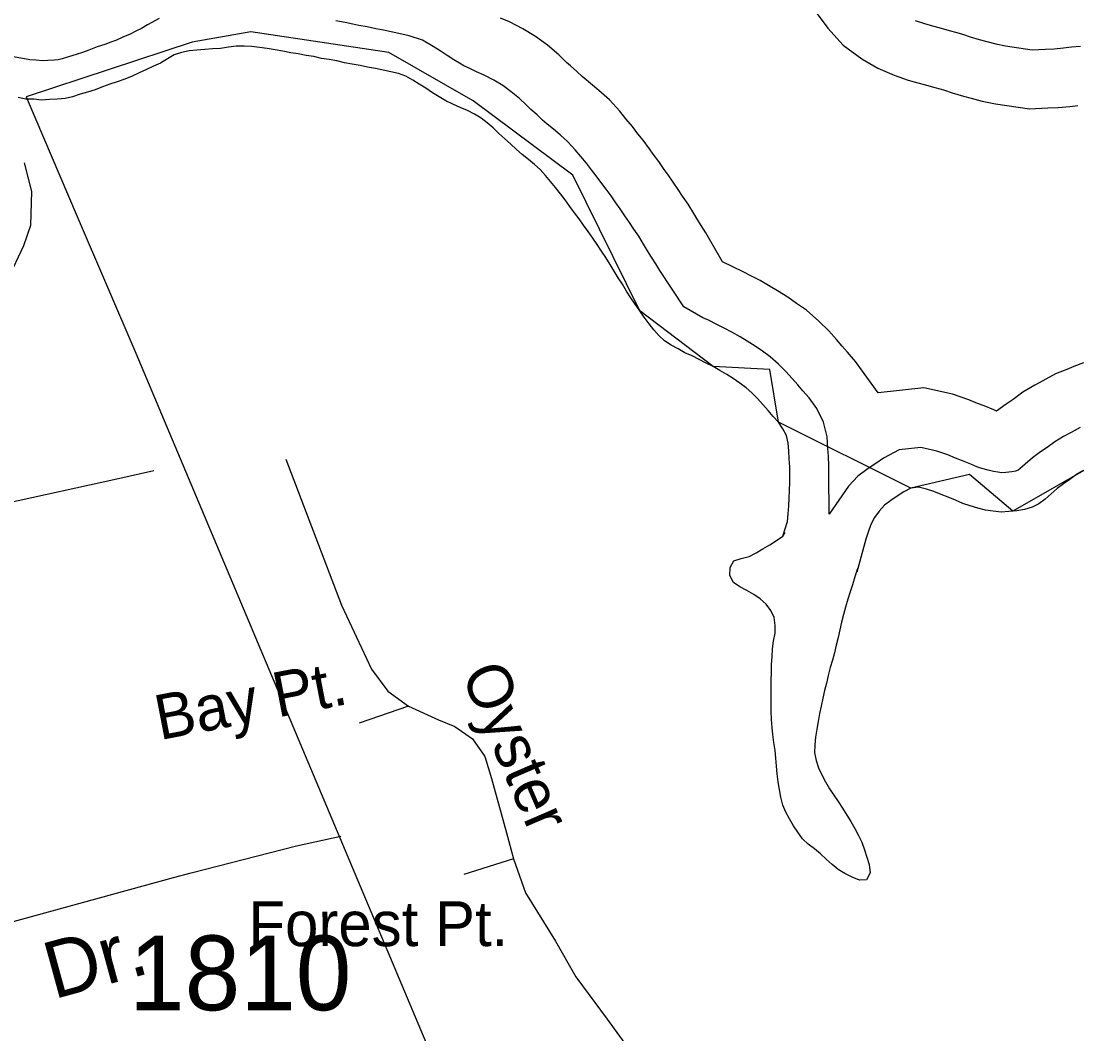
# Model space of a CAD drawing. Extents: x 2104537 to 2336408, y 34176 to 229611.
# Drawn here: x 2138214 to 2139980, y 48976 to 50670 of the extents above; entities that cross this region are included whole.
import ezdxf

# ---------------------------------------------------------------- set-up
doc = ezdxf.new("R2010")
doc.units = 0
for name, color, linetype in [('Exist Boundary Political City Limit New', 7, 'Continuous'), ('Exist Hydrographic Buffer Line', 7, 'Continuous'), ('Exist Hydrographic River Shore', 7, 'Continuous'), ('Exist Road Non-System Type 51', 7, 'Continuous'), ('Exist Road Non-System Type 51 Label', 7, 'Continuous'), ('Exist Road Secondary Type 51 Attributed', 7, 'Continuous'), ('Exist Road Secondary Type 51 Label', 7, 'Continuous'), ('Exist Road Secondary Type 51 Number Label', 7, 'Continuous'), ('Map Preparation Boundary City Limit Buffer Line', 7, 'Continuous')]:
    doc.layers.add(name, color=color, linetype=linetype)

msp = doc.modelspace()

# ---------------------------------------------------------------- linework, layer by layer
at = {"layer": 'Exist Boundary Political City Limit New'}
msp.add_lwpolyline([(2140007.5, 49927.2), (2139873, 49850.3), (2139800.5, 49911.5), (2139702.5, 49888.8), (2139481, 49998.8), (2139466.8, 50086.9), (2139371.8, 50092.1), (2139249, 50185.4), (2139137.2, 50412), (2138970.5, 50536.1), (2138829.2, 50617.3), (2138598.2, 50651.5), (2138500, 50634.4), (2138222.5, 50543.1), (2138308, 50343.2), (2138405.8, 50114.3), (2139354, 47863.5), (2138601, 47525.9), (2138853, 47227.1), (2139026.2, 47020), (2139146.2, 46876.7), (2139360.2, 46546.8), (2139548, 46361.1), (2140084, 46528.7)], dxfattribs=at)
at = {"layer": 'Exist Hydrographic Buffer Line'}
for points in [[(2139513.9, 50874.2), (2139512.4, 50799.8), (2139511.3, 50740.8), (2139545.5, 50681.8), (2139563.7, 50657.6), (2139589.1, 50629.3), (2139620.6, 50606.5), (2139647.4, 50590.9), (2139674.3, 50579.1), (2139697.8, 50571.1), (2139714.4, 50566.5), (2139726.8, 50563), (2139740.5, 50559.2), (2139753.1, 50555.8), (2139758.8, 50554.2), (2139771.7, 50549.5), (2139790.6, 50544.2), (2139803.3, 50540.7), (2139821.5, 50535.7), (2139844.1, 50531.1), (2139901, 50522.8)], [(2138444.8, 50674), (2138425.5, 50663.4), (2138415.7, 50657.3), (2138407.3, 50653.4), (2138396.3, 50648), (2138384.4, 50642.8), (2138373.9, 50637.8), (2138364.3, 50634.2), (2138353.9, 50630.3), (2138341.4, 50626.5), (2138327.3, 50621.1), (2138316.5, 50617), (2138306.1, 50613.7), (2138293.6, 50610), (2138282.7, 50606.6), (2138276.3, 50605.1), (2138270.1, 50604.4), (2138258.7, 50604), (2138249.6, 50603.5), (2138239, 50604.5), (2138228.9, 50604.7), (2138201.3, 50610.2)], [(2139322.9, 50191.9), (2139282.3, 50252.6), (2139275.8, 50264), (2139268.4, 50275.2), (2139262, 50285.8), (2139255.3, 50296.8), (2139247.4, 50310), (2139239.1, 50321.9), (2139231.8, 50332.9), (2139224.1, 50344.1), (2139216.1, 50355.6), (2139208.8, 50365.7), (2139200.9, 50377.5), (2139192.5, 50388.4), (2139185.3, 50398.4), (2139176.3, 50410.7), (2139168, 50421.1), (2139159.6, 50432.2), (2139150.2, 50443.5), (2139141.1, 50454.5), (2139128.9, 50468), (2139116.1, 50479.5), (2139104.5, 50489.2), (2139093.9, 50497.6), (2139086.4, 50503.9), (2139077.2, 50512.9), (2139067, 50521.7), (2139058.7, 50529.4), (2139047.8, 50540.1), (2139034, 50551.6), (2139019.8, 50561.8), (2139004.8, 50571), (2138988.9, 50579.3), (2138975.6, 50585.1), (2138963.5, 50590.7), (2138954.7, 50594.6), (2138947.2, 50599.1), (2138938, 50604.8), (2138927, 50612.3), (2138914.9, 50619.9), (2138903.2, 50627.1), (2138885.4, 50637.7), (2138863, 50645.3), (2138845.8, 50649.1), (2138833.2, 50651.6), (2138820.3, 50654.5), (2138807.3, 50657), (2138793, 50660.3), (2138779.1, 50662.3), (2138768.8, 50664.3), (2138756, 50667.2), (2138740.5, 50670.2)], [(2139387.3, 50267.4), (2139359.6, 50315.6), (2139351.7, 50327.7), (2139346.2, 50336.8), (2139339.5, 50347.8), (2139330.1, 50363.3), (2139320.6, 50377.2), (2139313.2, 50388.2), (2139305, 50400.2), (2139296.3, 50412.5), (2139289.6, 50421.8), (2139280.9, 50434.9), (2139271.5, 50447.2), (2139265, 50456.1), (2139254.6, 50470.5), (2139245.8, 50481.4), (2139236.9, 50493.3), (2139225.8, 50506.5), (2139215.6, 50518.9), (2139198.6, 50537.8), (2139180.6, 50553.9), (2139166.7, 50565.6), (2139156, 50574), (2139152.4, 50577), (2139143.7, 50585.5), (2139132.9, 50594.8), (2139126.6, 50600.7), (2139113.7, 50613.2), (2139094.4, 50629.4), (2139074.3, 50643.8), (2139053.5, 50656.6), (2139031.2, 50668.3), (2139015.9, 50674.8)], [(2139709.9, 50670.9), (2139726.7, 50665.2), (2139741, 50661.3), (2139753.4, 50657.8), (2139766.5, 50654.1), (2139779.4, 50650.6), (2139789.1, 50647.9), (2139801.7, 50643.3), (2139816.9, 50639.1), (2139829.6, 50635.6), (2139844.5, 50631.4), (2139861, 50628.1), (2139905.4, 50621.7)], [(2139905.4, 50621.7), (2139927.5, 50622.9), (2139942.3, 50623.3), (2139957.9, 50625), (2139971.1, 50626.4), (2139986.3, 50628)], [(2139901, 50522.8), (2139931.8, 50524.5), (2139949, 50525.1), (2139968.2, 50527.1), (2139981.6, 50528.5)], [(2139647.7, 50047.9), (2139609.7, 50100.6), (2139596.3, 50116.1), (2139587.6, 50126.2), (2139577.9, 50137.3), (2139565.1, 50151.6), (2139548.5, 50168.2), (2139527.7, 50186.3), (2139511.2, 50197.7), (2139496.8, 50208.2), (2139479.5, 50218.8), (2139467.2, 50226.1), (2139450.4, 50236.2), (2139434.6, 50244), (2139422.2, 50250.6), (2139387.3, 50267.4)], [(2139565.9, 49845.4), (2139565.5, 49911.8), (2139565.4, 49926.6), (2139564.6, 49941.4), (2139563.8, 49955.3), (2139562.3, 49974.4), (2139556.3, 49999), (2139545, 50022), (2139532.4, 50039.5), (2139521.8, 50051.7), (2139513.2, 50061.7), (2139504.1, 50072.2), (2139493.6, 50083.9), (2139481.3, 50096.2), (2139467.2, 50108.5), (2139454.2, 50117.5), (2139442, 50126.3), (2139428.5, 50134.7), (2139416.8, 50141.6), (2139403.2, 50149.7), (2139389.9, 50156.4), (2139377.9, 50162.6), (2139363.8, 50169.4), (2139354.4, 50173.6), (2139322.9, 50191.9)], [(2139991.1, 50098.3), (2139975, 50092), (2139963.5, 50086.9), (2139944.4, 50079.6), (2139923.2, 50068), (2139909.7, 50060.7), (2139889.6, 50049), (2139873.4, 50037.2), (2139861.8, 50029.2), (2139846, 50017.4), (2139841.1, 50019.5), (2139825.2, 50026.1), (2139813.8, 50030.4), (2139799.4, 50036.5), (2139772.4, 50045.6), (2139724.4, 50056.2), (2139647.7, 50047.9)], [(2139985.8, 49990.1), (2139970.4, 49981.7), (2139958, 49974.9), (2139943.4, 49966.4), (2139930.3, 49956.9), (2139919.3, 49949.3), (2139905.8, 49939.2), (2139893.6, 49928.6), (2139884.9, 49920.8), (2139882, 49918.6), (2139881.1, 49918.2), (2139877.7, 49917.1), (2139871.2, 49916), (2139861.2, 49915), (2139854.6, 49914.6), (2139848, 49915.3), (2139840.7, 49916.3), (2139832, 49918.7), (2139821, 49921.8), (2139812.8, 49924.6), (2139802.8, 49928.8), (2139789, 49934.6), (2139777.3, 49939), (2139764.2, 49944.5), (2139746, 49950.7), (2139719, 49956.6), (2139682.9, 49952.7), (2139656.9, 49938.9), (2139643.7, 49930.1), (2139630.8, 49921.8), (2139614, 49908.8), (2139598.1, 49891.8), (2139565.9, 49845.4)]]:
    msp.add_lwpolyline(points, dxfattribs=at)
at = {"layer": 'Exist Hydrographic River Shore'}
for points in [[(2139256.6, 50174.7), (2139248.9, 50185.4), (2139241.2, 50196.3), (2139233.9, 50207), (2139226.6, 50217.9), (2139219.9, 50229.6), (2139212.9, 50240.2), (2139205.9, 50251.8), (2139199.2, 50262.8), (2139192.2, 50274.4), (2139184.9, 50285), (2139177.5, 50296), (2139170.2, 50306.6), (2139162.5, 50317.6), (2139154.9, 50328.3), (2139147.5, 50339.2), (2139139.8, 50349.2), (2139132.2, 50359.9), (2139124.2, 50370.9), (2139116.2, 50380.9), (2139108.2, 50391.5), (2139099.8, 50401.5), (2139091.5, 50411.5), (2139082.5, 50421.5), (2139073.1, 50429.9), (2139063.1, 50438.3), (2139052.5, 50446.7), (2139042.5, 50455.1), (2139032.8, 50464.5), (2139023.1, 50472.9), (2139013.4, 50481.9), (2139003.8, 50491.3), (2138993.8, 50499.7), (2138983.4, 50507.1), (2138972.4, 50513.9), (2138960.7, 50520), (2138948.7, 50525.2), (2138936.3, 50531), (2138924.6, 50536.2), (2138913.2, 50542.9), (2138902.2, 50549.7), (2138890.9, 50557.5), (2138880.2, 50564.2), (2138869.2, 50571), (2138857.8, 50577.8), (2138845.4, 50582), (2138832.3, 50584.9), (2138819.6, 50587.4), (2138806.9, 50590.3), (2138793.8, 50592.8), (2138781, 50595.7), (2138768, 50597.6), (2138755.2, 50600.1), (2138742.5, 50603), (2138729.4, 50605.5), (2138716.6, 50607.4), (2138703.6, 50610.3), (2138690.8, 50612.2), (2138677.7, 50614.7), (2138665, 50616.6), (2138651.9, 50619.5), (2138638.8, 50621.4), (2138625.7, 50624), (2138613, 50625.8), (2138599.9, 50627.1), (2138587.1, 50628), (2138574, 50627.6), (2138560.8, 50626.2), (2138547.6, 50623.8), (2138534.5, 50623.4), (2138521.3, 50622), (2138508.2, 50621.3), (2138495.1, 50619.9), (2138482.5, 50616.9), (2138470.3, 50613.2), (2138458.7, 50606.8), (2138447.1, 50599.5), (2138435.5, 50594.2), (2138423.9, 50588.5), (2138411.7, 50583.1), (2138399.7, 50577.5), (2138387.5, 50572.8), (2138374.9, 50568.1), (2138362.7, 50564.4), (2138350.5, 50559.7), (2138337.9, 50555), (2138325.4, 50551), (2138312.9, 50547.3), (2138300.3, 50543.3), (2138287.5, 50540.3), (2138274.6, 50538.9), (2138261.5, 50538.5), (2138248.4, 50537.7), (2138235.3, 50539), (2138221.8, 50539.2), (2138209.1, 50541.8)], [(2139488.4, 49808.3), (2139496, 49832.8), (2139497.3, 49845.9), (2139498.2, 49859), (2139498.8, 49872.1), (2139499.7, 49885.2), (2139499.9, 49898.3), (2139499.9, 49911.4), (2139499.8, 49924.6), (2139499.1, 49937.7), (2139498.3, 49950.9), (2139497.3, 49964), (2139494.2, 49976.5), (2139488.5, 49988.1), (2139480.9, 49998.8), (2139472.2, 50008.8), (2139463.5, 50018.8), (2139454.9, 50028.8), (2139445.9, 50038.8), (2139436.6, 50048.2), (2139426.9, 50056.6), (2139416.2, 50064), (2139405.5, 50071.8), (2139394.5, 50078.5), (2139383.1, 50085.3), (2139371.8, 50092.1), (2139360.1, 50097.9), (2139348.4, 50104), (2139336.4, 50109.8), (2139324.6, 50115), (2139313, 50121.8), (2139301.3, 50127.9), (2139290.6, 50135.3), (2139280.9, 50143.7), (2139272.6, 50153.7), (2139264.6, 50163.7), (2139256.6, 50174.7)], [(2139990.2, 49917.7), (2139979.3, 49911.4), (2139968.3, 49903.4), (2139957.6, 49896), (2139947, 49888), (2139937, 49879.4), (2139926.9, 49870.4), (2139916.6, 49862.4), (2139905.4, 49857), (2139892.8, 49853), (2139879.6, 49851), (2139866.5, 49849.6), (2139853.4, 49848.8), (2139840.3, 49850.1), (2139827.2, 49852), (2139814.4, 49855.5), (2139801.7, 49859), (2139789.3, 49863.2), (2139777.3, 49868.4), (2139764.9, 49873.5), (2139752.9, 49878), (2139740.8, 49883.2), (2139728.4, 49887.3), (2139715.4, 49890.2), (2139702.5, 49888.8), (2139690.6, 49882.5), (2139679.6, 49875.2), (2139668.7, 49868.2), (2139658.3, 49860.2), (2139649.3, 49850.5), (2139641.9, 49839.8), (2139635.7, 49827.8), (2139631.2, 49815.4), (2139627.1, 49803.3), (2139612.1, 49748.2)], [(2139628.9, 49271.7), (2139633, 49259.2), (2139634.3, 49245.4), (2139628.5, 49234), (2139616.7, 49233.3), (2139604.3, 49238.4), (2139592.3, 49244.6), (2139581, 49251.3), (2139570.6, 49259.7), (2139560.9, 49268.1), (2139551.3, 49277.2), (2139541.3, 49285.6), (2139530.9, 49293.3), (2139521.2, 49302.4), (2139513.3, 49313.3), (2139505.9, 49324), (2139499.2, 49335.6), (2139493.2, 49347.2), (2139488.5, 49358.8), (2139485.2, 49372), (2139482.5, 49385.1), (2139480.4, 49397.7), (2139478.7, 49410.8), (2139477.7, 49424), (2139476.6, 49437.1), (2139475.5, 49450.2), (2139473.5, 49463.4), (2139471.8, 49476.6), (2139470.4, 49488.7), (2139469.6, 49501.9), (2139468.9, 49515), (2139468.8, 49528.1), (2139468.8, 49541.3), (2139468.7, 49554.4), (2139468.9, 49567.5), (2139469.2, 49580.6), (2139469.4, 49593.8), (2139470.4, 49606.9), (2139470.9, 49620), (2139472.8, 49633.1), (2139475.4, 49646.1), (2139475.6, 49659.3), (2139473.6, 49672.4), (2139468.2, 49684), (2139460.2, 49695), (2139450.6, 49703.4), (2139439.9, 49710.8), (2139428.2, 49717.6), (2139416.2, 49723.7), (2139405.8, 49731.2), (2139399.5, 49742.8), (2139400.4, 49755.9), (2139406.5, 49767.2), (2139418.7, 49771.3), (2139431.9, 49774.3), (2139443.5, 49780.6), (2139455.1, 49787), (2139466.8, 49794), (2139477.7, 49801.3), (2139488.4, 49808.3), (2139492.3, 49814.8)], [(2139613.4, 49755.2), (2139612.6, 49752.8), (2139608.5, 49740.4), (2139604.9, 49727.3), (2139600.7, 49715.3), (2139597.2, 49702.9), (2139593.4, 49689.8), (2139589.9, 49677.7), (2139586.3, 49664.7), (2139583.4, 49651.6), (2139580.6, 49639.2), (2139577.7, 49626.1), (2139574.8, 49613.1), (2139571.3, 49601), (2139567.5, 49588.6), (2139564.3, 49575.5), (2139561.4, 49562.5), (2139558.2, 49550.4), (2139555.3, 49537.3), (2139552.4, 49524.2), (2139549.9, 49511.8), (2139547.3, 49498.7), (2139545.1, 49485.7), (2139542.9, 49472.6), (2139541.7, 49459.5), (2139541.4, 49446.4), (2139543.8, 49433.2), (2139548.1, 49421), (2139553.5, 49409.4), (2139559.8, 49397.8), (2139566.5, 49386.1), (2139573.5, 49375.2), (2139580.8, 49364.5), (2139588.2, 49353.6), (2139595.2, 49342), (2139602.2, 49331.3), (2139608.9, 49319.7), (2139614.9, 49308.1), (2139620.2, 49296.5), (2139625.2, 49284), (2139628.9, 49271.7)]]:
    msp.add_lwpolyline(points, dxfattribs=at)
at = {"layer": 'Exist Road Non-System Type 51'}
for points in [[(2136976.6, 49811.2), (2137264.5, 49868.3), (2137606.3, 49930), (2137778, 49966.7), (2137909.9, 49987.1), (2137993.7, 50009.4), (2138049.5, 50029.7), (2138081.5, 50052), (2138129.2, 50112.2), (2138192.7, 50238.6), (2138218.4, 50294.5), (2138230.2, 50328.7), (2138231.9, 50384.5), (2138219.8, 50432.6)], [(2138656.9, 49937), (2138750.3, 49693), (2138800.4, 49585.8), (2138827.8, 49549.4), (2138862, 49524.3), (2138912.1, 49501.5), (2138939.5, 49490.1), (2138969.1, 49469.6), (2138989.6, 49439.9), (2139001, 49403.4), (2139026.1, 49312.2), (2139037.5, 49268.9), (2139058, 49211.9)], [(2138436.2, 49917.6), (2138374.2, 49903.9)], [(2138374.2, 49903.9), (2138186.4, 49862.3), (2137653, 49714.2), (2137307.3, 49638.5), (2137223.6, 49618.1), (2137169.5, 49602.1), (2137119.8, 49595.8), (2137037.7, 49577.4)], [(2138862, 49524.3), (2138779.4, 49495.5)], [(2139037.5, 49268.9), (2138954.8, 49242.8)], [(2139058, 49211.9), (2139108.1, 49131), (2139142.3, 49071.7), (2139194.7, 49001), (2139235.7, 48944), (2139283.6, 48884.7), (2139315.5, 48825.4), (2139356.5, 48759.3), (2139372.5, 48702.3), (2139372.5, 48608.8), (2139365.6, 48513), (2139358.8, 48428.7), (2139354.2, 48379.7), (2139347.4, 48329.5), (2139352, 48283.9), (2139361.1, 48256.5), (2139390.7, 48236)]]:
    msp.add_lwpolyline(points, dxfattribs=at)
at = {"layer": 'Exist Road Secondary Type 51 Attributed'}
msp.add_lwpolyline([(2137327.7, 48938.5), (2138135.5, 49146.4), (2138469, 49237.7), (2138498.6, 49245.3), (2138674.8, 49290.5), (2138748.9, 49306.8)], dxfattribs=at)
at = {"layer": 'Map Preparation Boundary City Limit Buffer Line'}
msp.add_lwpolyline([(2140007.5, 49927.2), (2139873, 49850.3), (2139800.5, 49911.5), (2139702.5, 49888.8), (2139481, 49998.8), (2139466.8, 50086.9), (2139371.8, 50092.1), (2139249, 50185.4), (2139137.2, 50412), (2138970.5, 50536.1), (2138829.2, 50617.3), (2138598.2, 50651.5), (2138500, 50634.4), (2138222.5, 50543.1), (2138308, 50343.2), (2138405.8, 50114.3), (2139354, 47863.5), (2138601, 47525.9), (2138853, 47227.1), (2139026.2, 47020), (2139146.2, 46876.7), (2139360.2, 46546.8), (2139548, 46361.1), (2140084, 46528.7)], dxfattribs=at)

# ---------------------------------------------------------------- texts
at = {"layer": 'Exist Road Non-System Type 51 Label'}
for s, rotation, p in [('Oyster', 293.3547, (2138949.4, 49577.9)), ('Bay Pt.', 10.889, (2138446, 49467.2))]:
    msp.add_text(s, height=75, rotation=rotation, dxfattribs=at).set_placement(p)
msp.add_text('Forest Pt.', height=75, dxfattribs=at).set_placement((2138594.3, 49122.9))
at = {"layer": 'Exist Road Secondary Type 51 Label'}
msp.add_text('Dr.', height=95, rotation=15.3171, dxfattribs=at).set_placement((2138268.5, 49033.8))
at = {"layer": 'Exist Road Secondary Type 51 Number Label'}
msp.add_text('1810', height=125, dxfattribs=at).set_placement((2138394.7, 49015.7))

doc.saveas('drawing.dxf')
